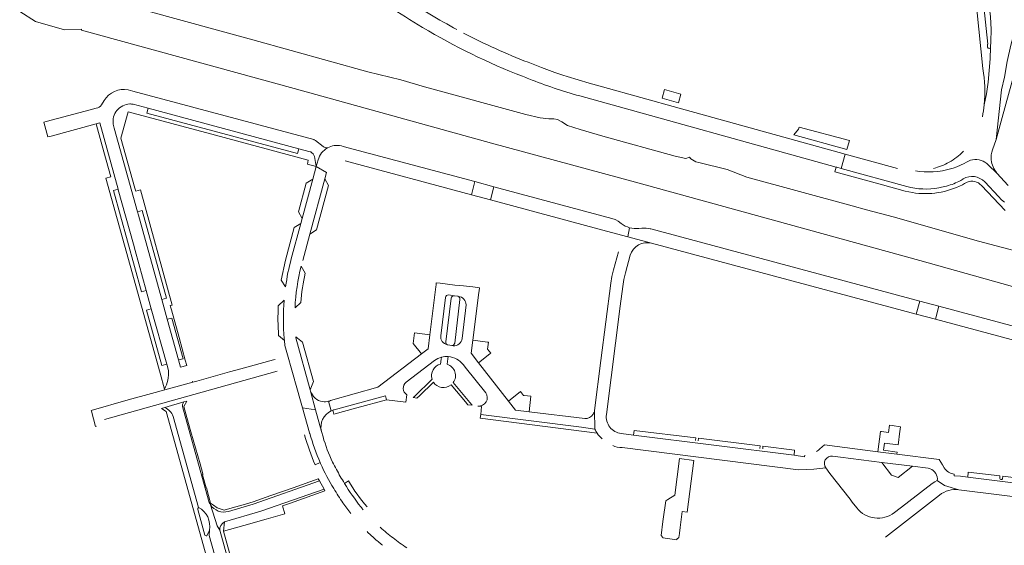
# Model space of a CAD drawing. Header units: metres. Extents: x 166325 to 190320, y 381923 to 404576.
# Tile 385 of 656: x 176371 to 176730, y 386812 to 387004. Entities that reach past the tile are written whole.
import ezdxf

# ---------------------------------------------------------------- set-up
doc = ezdxf.new("R2010")
doc.units = ezdxf.units.M
for name, color, linetype, lineweight in [('B-WE-VH-VERHARDING_ASFALT-GV', 8, 'Continuous', 18), ('B-WE-VH-VERHARDING_BETONSTRAATSTEEN-GV', 8, 'Continuous', 18), ('B-WE-VH-VERHARDING_HALFVERHARDING-GV', 8, 'Continuous', 18), ('B-WE-VH-VERHARDING_STRAATBAKSTEEN-GV', 8, 'Continuous', 18)]:
    doc.layers.add(name, color=color, linetype=linetype, lineweight=lineweight)

msp = doc.modelspace()

# ---------------------------------------------------------------- linework, layer by layer
at = {"layer": 'B-WE-VH-VERHARDING_ASFALT-GV', "flags": 128}
for points in [[(176714.816, 387039.854), (176716.885, 387041.443), (176722.801, 387040.616), (176723.062, 387037.803), (176723.022, 387034.302), (176722.661, 387031.312), (176722.442, 387028.305), (176722.55, 387026.33), (176725.229, 387004.536), (176725.479, 386999.962), (176725.367, 386995.535), (176725.177, 386993.523), (176725.007, 386989.267), (176724.707, 386985.018), (176724.28, 386980.78), (176723.725, 386976.556), (176722.891, 386972.527)], [(176717.638, 387032.365), (176720.93, 387000.023), (176722.4, 386985.7)], [(176730.323, 386982.613), (176729.179, 386977.963), (176727.22, 386959.79), (176728.733, 386965.252), (176729.445, 386967.827), (176738.363, 387000.032), (176742.335, 387013.83), (176743.18, 387017.375), (176743.95, 387021.45), (176744.61, 387026.575)], [(176725.887, 386956.065), (176727.22, 386959.79), (176729.179, 386977.963), (176730.323, 386982.613), (176731.256, 386988.333), (176732.614, 386994.202), (176738.178, 387014.972), (176739.271, 387019.765), (176739.799, 387023.287)], [(176722.891, 386972.527), (176723.725, 386976.556), (176724.28, 386980.78), (176724.707, 386985.018), (176725.007, 386989.267), (176725.177, 386993.523)], [(176566.431, 386984.296), (176561.516, 386986.119), (176556.646, 386988.002)], [(176575.433, 386975.741), (176668.954, 386949.79), (176669.165, 386949.732), (176670.807, 386949.276), (176672.252, 386954.487), (176611.649, 386971.248), (176583.729, 386979.078), (176578.932, 386980.407), (176570.914, 386982.772), (176569.28, 386983.285), (176566.431, 386984.296)], [(176691.301, 386949.247), (176672.252, 386954.487), (176670.807, 386949.276), (176694.65, 386942.66)], [(176697.885, 386948.476), (176699.269, 386948.223), (176700.948, 386948.059), (176702.635, 386948.001), (176704.322, 386948.05), (176706.002, 386948.207), (176707.669, 386948.469), (176708.629, 386948.679), (176710.084, 386948.984), (176711.518, 386949.382), (176712.923, 386949.869), (176714.295, 386950.446), (176715.627, 386951.108), (176716.38, 386951.569), (176717.186, 386952.007), (176717.916, 386952.285), (176718.675, 386952.47), (176719.451, 386952.56), (176720.233, 386952.553), (176721.007, 386952.449), (176721.763, 386952.25), (176722.488, 386951.959), (176723.171, 386951.58), (176723.802, 386951.12), (176724.372, 386950.584), (176727.55, 386947.612)], [(176731.601, 386943.128), (176727.55, 386947.612)]]:
    msp.add_lwpolyline(points, dxfattribs=at)
at = {"layer": 'B-WE-VH-VERHARDING_ASFALT-GV'}
for points in [[(176530.708, 386999.926, -0.0199652), (176511.206, 387011.504)], [(176505.742, 387008.55, 0.0125391), (176518.174, 387000.72)], [(176518.174, 387000.72, 0.04265), (176554.604, 386982.889)], [(176556.646, 386988.002, -0.0292436), (176533.11, 386998.65)], [(176725.177, 386993.523, -0.8643594), (176724.146, 386993.481)], [(176722.4, 386985.7, -0.0702861), (176722.891, 386972.527)], [(176554.604, 386982.889, 0.0034026), (176556.935, 386981.957)], [(176556.935, 386981.957, 0.0248365), (176575.433, 386975.741)], [(176722.891, 386972.527, -0.0231717), (176722.232, 386968.17)], [(176715.396, 386955.536, -0.0672446), (176710.1, 386951.563)], [(176725.437, 386952.403, -0.1109381), (176725.887, 386956.065)], [(176710.1, 386951.563, -0.0618454), (176704.468, 386949.272)], [(176727.55, 386947.612, -0.160254), (176725.437, 386952.403)], [(176715.234, 386945.46, -0.3529661), (176723.063, 386944.375)]]:
    msp.add_lwpolyline(points, format="xyb", dxfattribs=at)
at = {"layer": 'B-WE-VH-VERHARDING_BETONSTRAATSTEEN-GV'}
for points in [[(176410.853, 386977.991, 0.310416), (176402.091, 386974.035)], [(176401.153, 386972.466, -0.2016537), (176399.21, 386971.27)], [(176405.408, 386965.43, -0.4452793), (176411.435, 386972.797)], [(176411.435, 386972.797, -0.0484631), (176412.714, 386972.729)], [(176483.542, 386956.816, -0.1592467), (176481.992, 386957.255)], [(176488.59, 386957.54, 0.1822518), (176483.542, 386956.816)], [(176477.396, 386955.349, -0.1774971), (176478.781, 386953.622)], [(176483.542, 386956.816, 0.1931563), (176480.082, 386952.4)], [(176593.647, 386927.695, -0.0957505), (176590.584, 386929.2)], [(176597.057, 386927.437, -0.095819), (176593.647, 386927.695)], [(176593.891, 386917.624, -0.408582), (176601.611, 386922.029)], [(176468.237, 386906.164, -0.0308376), (176470.303, 386916.358)], [(176471.676, 386898.506, -0.051729), (176473.932, 386913.657)], [(176473.777, 386900.42, -0.0376134), (176475.411, 386911.159)], [(176526.518, 386902.256, -0.3617224), (176527.669, 386903.155)], [(176467.698, 386901.243, 0.0416759), (176467.74, 386887.23)], [(176528.622, 386901.995, -0.4059954), (176529.753, 386902.862)], [(176531.081, 386902.671, -0.4029649), (176531.803, 386901.569)], [(176534.038, 386899.589, 0.3741934), (176531.283, 386902.643)], [(176465.552, 386899.251, 0.0260358), (176465.675, 386888.381)], [(176471.999, 386887.548, -0.010621), (176471.97, 386887.837)], [(176527.186, 386884.999, -0.3863862), (176524.786, 386888.314)], [(176527.382, 386884.961, -0.3740995), (176526.643, 386886.064)], [(176529.875, 386885.535, -0.3770064), (176528.815, 386884.688)], [(176532.568, 386887.263, -0.4152688), (176529.346, 386884.632)], [(176524.662, 386877.959, 0.4193163), (176521.639, 386872.446)], [(176529.333, 386871.182, 0.512491), (176527.136, 386877.885)], [(176527.518, 386880.723, -0.2158467), (176533.032, 386877.649)], [(176425.525, 386875.622, -0.154835), (176424.113, 386868.853)], [(176471.461, 386872.289, -0.0191816), (176471.618, 386871.82)], [(176512.441, 386866.777, -0.5131155), (176512.175, 386871.386)], [(176522.119, 386871.413, 0.4507814), (176528.565, 386870.4)], [(176481.749, 386864.272, -0.2958299), (176477.355, 386868.122)], [(176541.179, 386867.472, -0.6582038), (176538.346, 386862.658)], [(176483.86, 386864.382, -0.1004252), (176481.749, 386864.272)], [(176484.572, 386864.618, -0.0362577), (176483.86, 386864.382)], [(176427.259, 386858.887, 0.1944361), (176424.178, 386862.132)], [(176481.332, 386853.399, -0.3614338), (176484.882, 386860.918)], [(176484.882, 386860.918, -0.0230716), (176485.471, 386861.159)], [(176485.91, 386861.296, 0.0164736), (176485.471, 386861.159)], [(176580.864, 386861.076, -0.1083342), (176580.338, 386859.677)], [(176580.338, 386859.677, -0.2643211), (176577.27, 386858.08)], [(176590.576, 386852.608, -0.4143462), (176585.183, 386859.552)], [(176581.839, 386852.704, -0.0394309), (176580.96, 386854.22)], [(176475.143, 386852.16, 0.030144), (176479.003, 386841.205)], [(176480.851, 386842.019, -0.0289458), (176477.042, 386852.691)], [(176485.398, 386842.199, -0.0414788), (176481.884, 386851.43)], [(176581.839, 386852.704, 0.0582403), (176583.58, 386850.701)], [(176587.479, 386848.26, 0.1092922), (176590.919, 386847.49)], [(176662.999, 386847.11, -0.0692828), (176661.82, 386846.08)], [(176486.761, 386839.528, -0.0132765), (176485.398, 386842.199)], [(176665.202, 386840.088, -0.682211), (176667.634, 386844.32)], [(176481, 386841.669, 0.0434933), (176485.842, 386832.547)], [(176489.69, 386834.468, -0.0148723), (176486.761, 386839.528)], [(176702.48, 386839.971, -0.3445778), (176705.823, 386836.158)], [(176711.97, 386837.76, -0.2002117), (176708.301, 386840.098)], [(176497.936, 386825.916, -0.0493627), (176491.185, 386835.373)], [(176729.51, 386836.136, -0.763659), (176728.537, 386836.281)], [(176485.842, 386832.547, 0.0211477), (176489.135, 386827.352)], [(176495.64, 386825.879, -0.0261793), (176489.69, 386834.468)], [(176706.601, 386830.176, -0.1986187), (176713.697, 386832.124)], [(176440.824, 386826.679, -0.0768685), (176440.08, 386828.322)], [(176436.261, 386824.915, -0.2320334), (176436.509, 386825.69)], [(176436.509, 386825.69, -0.3328335), (176440.469, 386817.381)], [(176447.415, 386824.237, -0.3300823), (176440.824, 386826.679)], [(176489.135, 386827.352, 0.016818), (176491.978, 386823.523)], [(176496.561, 386824.79, -0.0069169), (176495.64, 386825.879)], [(176690.218, 386823.843, -0.4128698), (176676.409, 386825.559)], [(176445.984, 386820.394, 0.3232508), (176444.26, 386817.342)], [(176498.14, 386816.68, -0.0123634), (176497.936, 386816.881)], [(176507.432, 386814.558, -0.0209256), (176502.763, 386818.446)], [(176439.673, 386815.52, -0.5537028), (176438.842, 386815.61)], [(176500.372, 386814.613, 0.0141912), (176503.617, 386811.869)], [(176512.491, 386810.928, -0.0261189), (176507.432, 386814.558)]]:
    msp.add_lwpolyline(points, format="xyb", dxfattribs=at)
at = {"layer": 'B-WE-VH-VERHARDING_BETONSTRAATSTEEN-GV', "flags": 128}
for points in [[(176481.992, 386957.255), (176479.18, 386959.51), (176478.653, 386959.777), (176478.51, 386959.85), (176412.604, 386977.522), (176410.853, 386977.991)], [(176399.21, 386971.27), (176395.148, 386970.18), (176380.94, 386966.37), (176380.14, 386966.19), (176381.59, 386960.78), (176382.741, 386961.097), (176399.14, 386965.62), (176400.47, 386965.987), (176407.2, 386941.709), (176407.268, 386941.465), (176412.743, 386921.721), (176413.406, 386919.331), (176417.444, 386904.767), (176419.297, 386898.084), (176424.895, 386877.896), (176425.525, 386875.622)], [(176402.091, 386974.035), (176401.153, 386972.466)], [(176412.714, 386972.729), (176418.121, 386971.276), (176473.127, 386956.496), (176477.168, 386955.41), (176477.396, 386955.349)], [(176418.121, 386971.276), (176412.714, 386972.729)], [(176477.396, 386955.349), (176477.168, 386955.41), (176473.127, 386956.496), (176472.572, 386954.734), (176417.709, 386969.473), (176418.121, 386971.276)], [(176405.408, 386965.43), (176405.81, 386963.977), (176414.241, 386933.528), (176415.937, 386934.007), (176424.82, 386901.99), (176423.107, 386901.507), (176425.1, 386894.308), (176426.807, 386894.726), (176430.906, 386879.891), (176429.214, 386879.451), (176429.946, 386876.808), (176432.22, 386877.48), (176431.688, 386879.383), (176429.389, 386887.687), (176426.596, 386897.773), (176426.316, 386898.781), (176426.179, 386899.279), (176426.91, 386899.48), (176415.39, 386941.45), (176413.6, 386941), (176413.301, 386942.067), (176408.185, 386960.39), (176410.81, 386969.92), (176442.687, 386961.378), (176476.49, 386952.32), (176476.18, 386950.83), (176479.415, 386949.962), (176478.781, 386953.622)], [(176407.2, 386941.709), (176400.47, 386965.987), (176399.14, 386965.62), (176399.68, 386963.68), (176401.99, 386955.4), (176404.59, 386946.26), (176402.76, 386945.79), (176422.494, 386874.688), (176424.113, 386868.853)], [(176429.946, 386876.808), (176429.214, 386879.451), (176425.1, 386894.308), (176423.107, 386901.507), (176414.582, 386932.295), (176414.241, 386933.528), (176405.81, 386963.977), (176405.408, 386965.43)], [(176489.273, 386957.357), (176488.59, 386957.54)], [(176489.967, 386952.012), (176535.956, 386939.662), (176537.214, 386944.476), (176489.273, 386957.357)], [(176478.781, 386953.622), (176479.415, 386949.962), (176480.082, 386952.4)], [(176474.49, 386915.71), (176477.109, 386925.383), (176482.558, 386945.507), (176483.19, 386947.84), (176479.415, 386949.962), (176478.187, 386945.433), (176474.271, 386930.991), (176473.794, 386929.232), (176470.303, 386916.358)], [(176480.082, 386952.4), (176479.415, 386949.962), (176483.19, 386947.84)], [(176544.178, 386942.605), (176542.879, 386937.802), (176585.221, 386926.432), (176593.034, 386924.333), (176593.647, 386927.695)], [(176590.584, 386929.2), (176589.41, 386930.09), (176588.601, 386930.548), (176588.42, 386930.65), (176587.11, 386931.07), (176544.178, 386942.605)], [(176425.525, 386875.622), (176424.895, 386877.896), (176423.152, 386877.404), (176417.58, 386897.604), (176419.297, 386898.084), (176417.444, 386904.767), (176415.715, 386904.271), (176405.459, 386941.212), (176407.2, 386941.709)], [(176473.794, 386929.232), (176471.393, 386927.79), (176468.182, 386915.822), (176466.631, 386908.502), (176468.237, 386906.164)], [(176470.303, 386916.358), (176473.794, 386929.232)], [(176601.611, 386922.029), (176593.034, 386924.333), (176585.221, 386926.432)], [(176593.647, 386927.695), (176593.034, 386924.333), (176601.611, 386922.029), (176698.119, 386896.15), (176699.394, 386900.929), (176601.41, 386927.22), (176601.086, 386927.283)], [(176601.086, 386927.283), (176599.66, 386927.56), (176598.11, 386927.56), (176597.057, 386927.437)], [(176589.551, 386918.881), (176587.78, 386912.37), (176587.18, 386909.87), (176586.78, 386907.48), (176583.184, 386879.273), (176580.864, 386861.076), (176580.96, 386854.22)], [(176585.183, 386859.552), (176590.193, 386899.062), (176591.14, 386906.24), (176591.54, 386908.74), (176592.09, 386911.18), (176593.891, 386917.624)], [(176475.411, 386911.159), (176473.932, 386913.657)], [(176538.594, 386878.439), (176535.9, 386881.9), (176536.496, 386886.65), (176538.69, 386904.017), (176538.772, 386904.668), (176538.909, 386905.759), (176536.54, 386906.07), (176533.041, 386906.468), (176529.99, 386906.753), (176524.57, 386907.43), (176523.176, 386907.604), (176523.08, 386906.84), (176522.992, 386906.133), (176520.809, 386888.645), (176520.17, 386883.52), (176517.726, 386881.643), (176501.9, 386869.49), (176484.572, 386864.618)], [(176527.669, 386903.155), (176529.753, 386902.862), (176531.081, 386902.671), (176531.283, 386902.643)], [(176529.753, 386902.862), (176527.669, 386903.155)], [(176467.698, 386901.243), (176465.552, 386899.251)], [(176471.676, 386898.506), (176473.777, 386900.42)], [(176526.518, 386902.256), (176524.786, 386888.314)], [(176526.643, 386886.064), (176528.622, 386901.995)], [(176531.803, 386901.569), (176531.793, 386901.488), (176529.875, 386885.535)], [(176531.283, 386902.643), (176531.081, 386902.671)], [(176534.038, 386899.589), (176532.568, 386887.263)], [(176768.758, 386882.317), (176706.396, 386899.05), (176705.086, 386894.281), (176765.256, 386878.147)], [(176465.675, 386888.381), (176467.8, 386886.548), (176467.74, 386887.23)], [(176467.74, 386887.23), (176467.8, 386886.548), (176467.959, 386884.728), (176471.461, 386872.289)], [(176471.618, 386871.82), (176474.408, 386861.972), (176479.193, 386861.318), (176477.355, 386868.122), (176477.223, 386868.602), (176471.999, 386887.548)], [(176471.999, 386887.548), (176477.223, 386868.602), (176478.436, 386871.595), (176474.435, 386885.92), (176471.97, 386887.837)], [(176471.461, 386872.289), (176467.959, 386884.728)], [(176529.346, 386884.632), (176528.815, 386884.688), (176527.382, 386884.961), (176527.186, 386884.999)], [(176527.186, 386884.999), (176527.382, 386884.961)], [(176528.815, 386884.688), (176529.346, 386884.632)], [(176464.409, 386879.626), (176463.876, 386879.48), (176451.913, 386876.196), (176447.846, 386875.079), (176435.834, 386871.782), (176434.447, 386871.401), (176424.187, 386868.585), (176419.36, 386867.26), (176410.81, 386864.87), (176397.417, 386861.02), (176397.492, 386860.742), (176398.974, 386855.254), (176399.368, 386855.351)], [(176512.175, 386871.386), (176522.513, 386879.317), (176523.738, 386880.036), (176525.076, 386880.513), (176526.289, 386880.718), (176527.518, 386880.723)], [(176527.136, 386877.885), (176527.41, 386879.923), (176527.518, 386880.723), (176526.289, 386880.718), (176525.076, 386880.513), (176524.957, 386879.776), (176524.662, 386877.959)], [(176577.27, 386858.08), (176556.992, 386860.541), (176552.06, 386861.14), (176549.471, 386864.465), (176538.594, 386878.439)], [(176402.172, 386857.766), (176465.219, 386875.415)], [(176533.032, 386877.649), (176533.735, 386876.878), (176541.179, 386867.472)], [(176424.113, 386868.853), (176424.187, 386868.585), (176434.447, 386871.401), (176434.345, 386871.762)], [(176521.639, 386872.446), (176515.225, 386866.144), (176514.795, 386865.721), (176516.138, 386865.543), (176517.008, 386866.397), (176522.119, 386871.413)], [(176533.776, 386864.17), (176534.638, 386863.139), (176536.208, 386862.935), (176535.359, 386863.954), (176529.333, 386871.182)], [(176477.355, 386868.122), (176479.193, 386861.318), (176481.332, 386853.399)], [(176528.565, 386870.4), (176533.776, 386864.17)], [(176440.08, 386828.322), (176430.603, 386862.434), (176430.706, 386863.274), (176431.119, 386864.152), (176424.178, 386862.132)], [(176433.748, 386853.282), (176432.296, 386858.521), (176431.115, 386862.516), (176432.19, 386864.479), (176431.119, 386864.152), (176430.706, 386863.274), (176430.603, 386862.434), (176440.08, 386828.322)], [(176483.86, 386864.382), (176484.882, 386860.918)], [(176485.471, 386861.159), (176485.856, 386859.641), (176494.161, 386861.954), (176505.003, 386864.973)], [(176485.91, 386861.296), (176504.62, 386866.43), (176505.003, 386864.973), (176512.07, 386864.04), (176512.441, 386866.777)], [(176505.003, 386864.973), (176504.62, 386866.43), (176485.91, 386861.296)], [(176424.178, 386862.132), (176422.963, 386861.803), (176424.669, 386860.7), (176455.283, 386750.393), (176456.006, 386748.569), (176456.962, 386747.055)], [(176481.884, 386851.43), (176481.332, 386853.399), (176479.193, 386861.318), (176474.408, 386861.972), (176476.973, 386852.919), (176477.007, 386852.805), (176477.042, 386852.691)], [(176538.346, 386862.658), (176539.71, 386862.46), (176539.36, 386859.6), (176576.155, 386854.949), (176576.86, 386854.86), (176580.96, 386854.22), (176580.864, 386861.076)], [(176427.259, 386858.887), (176436.509, 386825.69)], [(176539.36, 386859.6), (176539.205, 386858.177), (176581.839, 386852.704)], [(176580.96, 386854.22), (176576.86, 386854.86), (176576.155, 386854.949), (176539.36, 386859.6)], [(176440.824, 386826.679), (176440.889, 386827.285), (176439.415, 386832.811), (176439.294, 386832.834), (176437.986, 386837.599), (176438.128, 386837.635), (176438.045, 386837.946), (176437.046, 386841.604), (176433.748, 386853.282)], [(176617.676, 386850.13), (176617.726, 386851.003), (176595.292, 386853.795), (176595.035, 386852.05), (176653.59, 386844.73), (176653.78, 386846.548), (176642.255, 386847.989), (176642.155, 386847.02)], [(176657.52, 386844.71), (176657.41, 386844.13), (176653.59, 386844.73), (176595.035, 386852.05), (176590.576, 386852.608)], [(176641.165, 386847.204), (176641.217, 386848.103), (176618.769, 386850.887), (176618.657, 386849.976)], [(176590.919, 386847.49), (176655.26, 386839.41), (176660.76, 386839.617), (176665.202, 386840.088)], [(176708.301, 386840.098), (176707.655, 386841.213), (176706.49, 386843.22), (176691.08, 386845.08), (176684.12, 386845.98), (176664.63, 386848.52), (176662.999, 386847.11)], [(176479.003, 386841.205), (176480.851, 386842.019)], [(176480.851, 386842.019), (176480.925, 386841.843), (176481, 386841.669)], [(176667.634, 386844.32), (176670.482, 386843.965), (176685.588, 386842.08), (176696.738, 386840.688), (176702.48, 386839.971)], [(176676.409, 386825.559), (176674.768, 386827.656), (176673.988, 386828.654), (176666.66, 386838.02), (176665.202, 386840.088), (176660.76, 386839.617), (176655.26, 386839.41)], [(176728.537, 386836.281), (176728.623, 386837.182), (176717.105, 386838.576), (176716.868, 386836.717), (176751.895, 386832.39), (176752.091, 386834.24), (176729.635, 386837.033), (176729.51, 386836.136)], [(176480.561, 386835.377), (176480.097, 386836.055), (176470.962, 386832.882), (176462.904, 386830.083), (176456.363, 386827.689), (176453.568, 386826.88), (176447.869, 386825.241), (176445.878, 386824.688), (176443.302, 386825.528), (176441.914, 386826.538), (176440.889, 386827.285), (176440.824, 386826.679)], [(176447.415, 386824.237), (176456.462, 386826.872), (176480.561, 386835.377)], [(176482.27, 386832.377), (176480.561, 386835.377), (176456.462, 386826.872), (176447.415, 386824.237)], [(176491.185, 386835.373), (176489.69, 386834.468)], [(176713.697, 386832.124), (176708.421, 386833.626), (176705.71, 386835.54), (176704.858, 386835.031), (176703.9, 386834.46), (176695.368, 386827.839), (176694.349, 386827.048), (176690.218, 386823.843)], [(176705.823, 386836.158), (176705.71, 386835.54), (176708.421, 386833.626), (176713.697, 386832.124), (176758.729, 386826.501)], [(176716.868, 386836.717), (176714.25, 386837.04), (176711.95, 386837.15), (176711.97, 386837.76)], [(176758.638, 386831.557), (176751.895, 386832.39), (176716.868, 386836.717)], [(176445.984, 386820.394), (176459.229, 386824.267), (176482.27, 386832.377)], [(176686.929, 386814.899), (176706.601, 386830.176)], [(176438.842, 386815.61), (176436.261, 386824.915)], [(176444.26, 386817.342), (176443.305, 386818.994), (176440.824, 386826.679)], [(176444.963, 386798.97), (176443.552, 386798.58), (176442.431, 386802.631), (176443.843, 386803.021), (176443.445, 386804.46), (176442.047, 386804.073), (176440.906, 386808.098), (176442.33, 386808.492), (176440.421, 386815.398), (176440.469, 386817.381), (176439.673, 386815.52)], [(176440.469, 386817.381), (176440.421, 386815.398), (176442.33, 386808.492), (176443.445, 386804.46), (176443.843, 386803.021), (176444.963, 386798.97), (176446.992, 386791.629), (176448.109, 386787.588), (176448.503, 386786.163), (176449.62, 386782.125), (176451.644, 386774.8), (176452.811, 386770.581), (176453.208, 386769.146), (176454.326, 386765.102), (176456.705, 386756.494), (176457.633, 386753.138)], [(176462.068, 386754.053), (176461.454, 386755.484), (176459.255, 386763.249), (176444.26, 386817.342)], [(176444.26, 386817.342), (176459.255, 386763.249)], [(176445.641, 386817.007), (176445.984, 386820.394)], [(176460.003, 386763.759), (176461.588, 386762.369), (176463.052, 386764.079), (176459.444, 386767.237), (176459.339, 386767.615), (176445.641, 386817.007)], [(176500.372, 386814.613), (176498.14, 386816.68)]]:
    msp.add_lwpolyline(points, dxfattribs=at)
for points in [[(176612.313, 386976.399), (176606.327, 386978.044), (176605.498, 386974.862), (176611.517, 386973.213)], [(176418.121, 386971.276), (176417.709, 386969.473), (176472.572, 386954.734), (176473.127, 386956.496)], [(176655.391, 386964.369), (176655.19, 386963.643), (176653.438, 386961.61), (176672.762, 386956.211), (176673.729, 386959.478)], [(176478.187, 386945.433), (176475.746, 386943.923), (176472.919, 386933.45), (176474.271, 386930.991)], [(176482.558, 386945.507), (176477.109, 386925.383), (176479.529, 386926.854), (176483.903, 386943.086)], [(176544.178, 386942.605), (176537.214, 386944.476), (176535.956, 386939.662), (176542.879, 386937.802)], [(176407.268, 386941.465), (176407.2, 386941.709), (176405.459, 386941.212), (176415.715, 386904.271), (176417.444, 386904.767), (176413.406, 386919.331), (176412.743, 386921.721)], [(176414.241, 386933.528), (176414.582, 386932.295), (176423.107, 386901.507), (176424.82, 386901.99), (176415.937, 386934.007)], [(176706.396, 386899.05), (176699.394, 386900.929), (176698.119, 386896.15), (176705.086, 386894.281)], [(176419.297, 386898.084), (176417.58, 386897.604), (176423.152, 386877.404), (176424.895, 386877.896)], [(176425.1, 386894.308), (176429.214, 386879.451), (176430.906, 386879.891), (176426.807, 386894.726)], [(176520.809, 386888.645), (176515.24, 386889.33), (176514.75, 386885.51), (176517.726, 386881.643), (176520.17, 386883.52)], [(176541.795, 386886.004), (176536.496, 386886.65), (176535.9, 386881.9), (176538.594, 386878.439), (176542.692, 386881.649), (176543, 386881.89), (176541.86, 386883.38), (176542.16, 386885.96)], [(176557.59, 386866.239), (176555.143, 386866.525), (176554.96, 386866.55), (176553.9, 386867.92), (176549.471, 386864.465), (176552.06, 386861.14), (176556.992, 386860.541)], [(176692.064, 386852.503), (176692.391, 386855.112), (176689.335, 386855.509), (176688.33, 386855.64), (176687.97, 386853.06), (176685.42, 386853.38), (176685.05, 386853.4), (176684.12, 386845.98), (176691.08, 386845.08), (176691.185, 386845.84), (176686.235, 386846.527), (176686.545, 386849.109), (176691.548, 386848.472), (176691.67, 386849.36)], [(176617, 386842.83), (176611.877, 386843.555), (176610.173, 386830.204), (176607.57, 386828.6), (176606.79, 386828.07), (176605.904, 386821.38), (176605.793, 386820.544), (176605.11, 386815.39), (176605.76, 386814.75), (176605.746, 386814.621), (176610.843, 386813.904), (176610.87, 386814.11), (176611.63, 386814.73), (176611.811, 386816.211), (176611.835, 386816.407), (176611.935, 386817.223), (176612.07, 386818.33), (176612.82, 386824.15), (176614.559, 386823.933)], [(176696.738, 386840.688), (176685.588, 386842.08), (176689.08, 386837.398), (176691.499, 386836.602)], [(176467.167, 386826.253), (176469.705, 386827.145), (176474.741, 386828.915), (176482.6, 386831.677), (176482.27, 386832.377), (176459.229, 386824.267), (176445.984, 386820.394), (176445.641, 386817.007), (176453.012, 386819.069), (176461.187, 386821.352), (176467.962, 386823.356)]]:
    msp.add_lwpolyline(points, close=True, dxfattribs=at)
at = {"layer": 'B-WE-VH-VERHARDING_HALFVERHARDING-GV', "flags": 128}
for points in [[(176744.75, 386916.426), (176720.82, 386922.779), (176689.688, 386931.602), (176679.989, 386934.147), (176674.787, 386935.649), (176636.344, 386946.071), (176629.239, 386948.872), (176618.901, 386951.435), (176617.836, 386951.716), (176615.923, 386952.741), (176615.419, 386953.349), (176614.155, 386952.875), (176610.214, 386953.771), (176583.87, 386961.039), (176575.649, 386963.455), (176570.997, 386965.013), (176568.993, 386966.271), (176567.338, 386967.117), (176566.051, 386967.376), (176564.182, 386967.437), (176561.036, 386967.74), (176555.775, 386968.976), (176518.844, 386979.063), (176510.251, 386981.662), (176498.176, 386984.492), (176456.311, 386996.206), (176404.735, 387010.302)], [(176371.317, 387006.496), (176377.068, 387002.929), (176387.635, 386999.895), (176393.798, 387000.053), (176393.79, 386999.744), (176471.392, 386978.431), (176543.331, 386958.481), (176595.8, 386944.241), (176699.476, 386915.697), (176736.187, 386905.417)]]:
    msp.add_lwpolyline(points, dxfattribs=at)
at = {"layer": 'B-WE-VH-VERHARDING_STRAATBAKSTEEN-GV', "flags": 128}
for points in [[(176720.264, 387032.215), (176720.468, 387030.24), (176724.154, 386994.619), (176724.041, 386994.602), (176724.146, 386993.481)], [(176725.177, 386993.523), (176725.367, 386995.535), (176725.479, 386999.962), (176725.229, 387004.536), (176722.55, 387026.33), (176722.442, 387028.305), (176722.661, 387031.312), (176723.022, 387034.302)], [(176694.65, 386942.66), (176670.807, 386949.276), (176669.165, 386949.732), (176668.954, 386949.79), (176668.493, 386948.001), (176685.794, 386943.274), (176694.091, 386941.031), (176696.715, 386940.477)], [(176709.174, 386942.876), (176707.32, 386942.47), (176706.36, 386942.26)], [(176715.234, 386945.46), (176715.07, 386945.36), (176714.318, 386944.899)], [(176714.987, 386943.343), (176715.744, 386943.757), (176716.671, 386944.264)], [(176721.874, 386943.119), (176730.576, 386933.908)], [(176730.286, 386936.96), (176729.148, 386937.905), (176728.09, 386939.02), (176723.063, 386944.375)]]:
    msp.add_lwpolyline(points, dxfattribs=at)
at = {"layer": 'B-WE-VH-VERHARDING_STRAATBAKSTEEN-GV'}
for points in [[(176706.36, 386942.26, -0.1117033), (176694.65, 386942.66)], [(176696.715, 386940.477, 0.1570732), (176714.987, 386943.343)], [(176714.318, 386944.899, -0.059557), (176709.174, 386942.876)], [(176716.671, 386944.264, -0.3120939), (176721.874, 386943.119)]]:
    msp.add_lwpolyline(points, format="xyb", dxfattribs=at)

doc.saveas('drawing.dxf')
